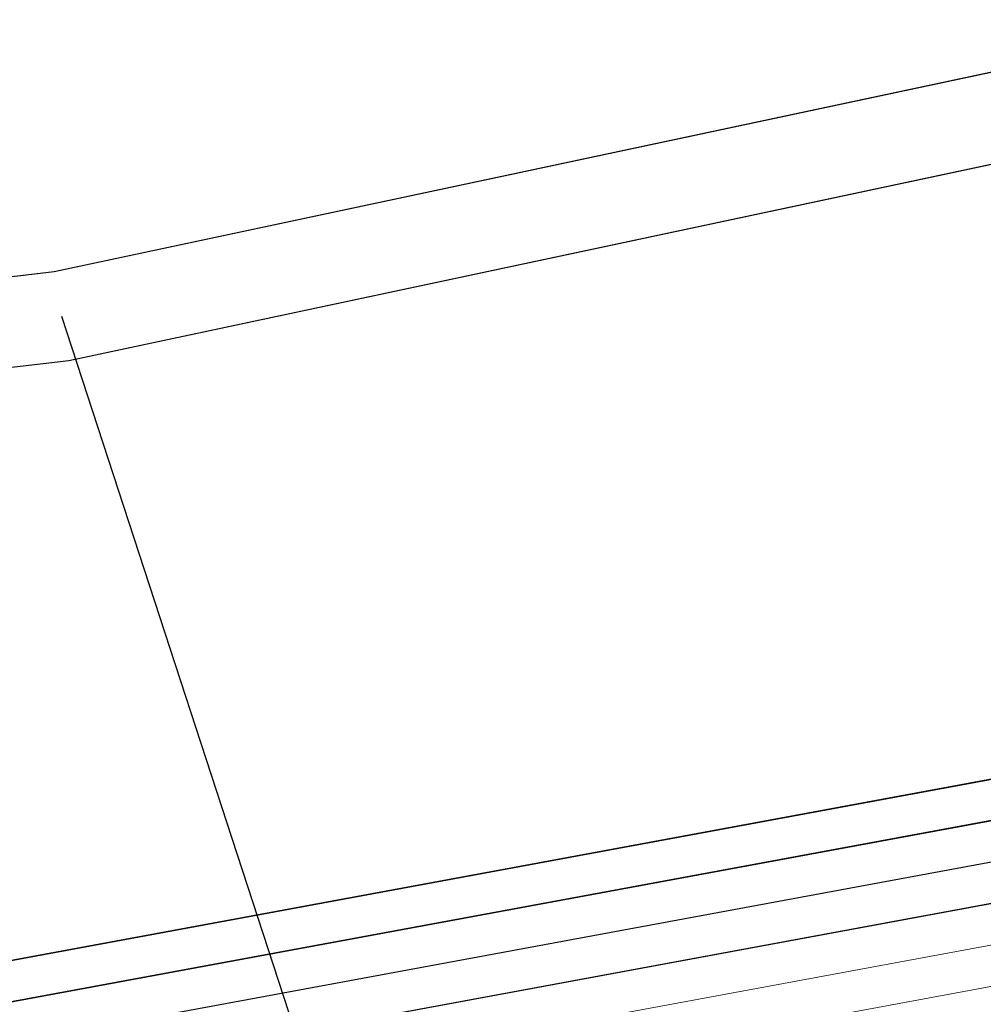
# Model space of a CAD drawing. Header units: metres. Extents: x -502 to 161, y -108 to 174.
# Tile 390 of 656: x -124.9 to -123.72, y -26.91 to -25.7. Entities that reach past the tile are written whole.
import ezdxf

# ---------------------------------------------------------------- set-up
doc = ezdxf.new("R2010")
doc.units = ezdxf.units.M
doc.header["$LTSCALE"] = 0.1
doc.linetypes.add('237', pattern=[93, 75, -18])
for name, color, linetype in [('BRI31-005.05-5p02-Koordinierung Lageplan 4. BA ZOB West 2022-06-15', 7, 'Continuous'), ('BRI31-005.06-5f07-Koordinierung Lageplan 4. BA ZOB Fernbusbahnh', 7, 'Continuous'), ('BRI32-005.02-5f05-Koordinierung Schemaplan 4 BA ZOB Teilbereich', 7, 'Continuous'), ('BRI32-005.03-5f06-Koordinierung Schemaplan 4 BA ZOB Teilbereich 2 Ost - Bahnhofsallee 2023-01-21', 7, 'Continuous')]:
    doc.layers.add(name, color=color, linetype=linetype)
doc.styles.add('Arial', font='arial.ttf')

msp = doc.modelspace()

# ---------------------------------------------------------------- linework, layer by layer
at = {"layer": 'BRI31-005.05-5p02-Koordinierung Lageplan 4. BA ZOB West 2022-06-15', "color": 6, "linetype": 'Continuous', "lineweight": 25, "true_color": 0xff00ff, "transparency": 33554687, "flags": 128}
for points in [[(-12.8197, -7.1584), (-13.0948, -7.1684), (-17.6753, -7.3484), (-25.0233, -7.7685), (-29.4119, -8.0888), (-36.588, -9.7298), (-36.8022, -9.7791), (-48.761, -11.229), (-54.8582, -12.3594), (-60.5568, -13.5195), (-72.2392, -15.9794), (-83.9386, -18.0493), (-95.7552, -20.2994), (-107.5641, -22.6294), (-119.3715, -24.8394), (-124.8625, -26.009), (-126.093, -26.1489), (-127.2478, -26.3291), (-138.8097, -28.3993), (-150.5411, -30.6494), (-156.6329, -31.8278), (-162.3974, -31.1788), (-174.3003, -29.339)], [(-174.3171, -29.4477), (-162.412, -31.2879), (-156.6285, -31.939), (-150.5203, -30.7574), (-138.7897, -28.5075), (-127.2296, -26.4376), (-126.0783, -26.2579), (-124.8448, -26.1177), (-119.3499, -24.9473), (-107.5433, -22.7374), (-95.7342, -20.4074), (-83.9188, -18.1575), (-72.2182, -16.0874), (-60.5345, -13.6272), (-54.8372, -12.4674), (-48.7444, -11.3378), (-36.7832, -9.8876), (-36.5634, -9.837), (-29.3955, -8.1979), (-25.0161, -7.8783), (-17.67, -7.4583), (-13.0906, -7.2783), (-12.8157, -7.2683)], [(-124.8537, -26.0634), (-124.2337, -27.9634), (-124.0247, -29.1034), (-123.6647, -29.6734), (-123.2527, -31.3134), (-123.0157, -32.5374), (-122.9207, -33.0284)]]:
    msp.add_lwpolyline(points, dxfattribs=at)
at = {"layer": 'BRI31-005.05-5p02-Koordinierung Lageplan 4. BA ZOB West 2022-06-15', "color": 190, "linetype": 'Continuous', "lineweight": 35, "true_color": 0x7f00ff, "transparency": 33554687, "flags": 128}
for points in [[(-55.7007, -13.3634), (-59.4327, -13.9934), (-61.4087, -14.3464), (-62.2647, -14.4984), (-62.6667, -14.5974), (-62.8907, -14.7334), (-63.5967, -15.2334), (-64.4177, -15.8004), (-64.8657, -15.8864), (-69.7037, -16.7484), (-75.4637, -17.6884), (-81.7337, -18.6534), (-88.9077, -20.0034), (-93.6827, -20.7334), (-98.9647, -21.6334), (-104.5957, -22.9234), (-121.8907, -26.2934), (-126.8117, -27.2034), (-150.4477, -31.7134), (-157.1307, -33.0134), (-162.7687, -32.1234), (-174.7807, -30.4434), (-178.1477, -29.6134), (-179.1357, -29.4334)], [(-93.6747, -20.7824), (-98.9547, -21.6824), (-104.5847, -22.9724), (-121.8807, -26.3424), (-126.8027, -27.2524), (-150.4387, -31.7624), (-150.7407, -31.8214), (-157.1297, -33.0644), (-162.7757, -32.1724), (-174.7877, -30.4934), (-178.1567, -29.6624), (-179.1357, -29.4844)]]:
    msp.add_lwpolyline(points, dxfattribs=at)
at = {"layer": 'BRI31-005.05-5p02-Koordinierung Lageplan 4. BA ZOB West 2022-06-15', "color": 250, "linetype": 'Continuous', "lineweight": 25, "true_color": 0x333333, "transparency": 33554687, "flags": 128}
for points in [[(-93.6667, -20.8314), (-98.9447, -21.7314), (-104.5737, -23.0214), (-121.8707, -26.3914), (-126.7937, -27.3014), (-150.4297, -31.8114), (-150.7307, -31.8704), (-157.1287, -33.1154), (-162.7827, -32.2214), (-174.7947, -30.5434), (-178.1657, -29.7114), (-179.1357, -29.5354)], [(-93.6587, -20.8804), (-98.9347, -21.7804), (-104.5627, -23.0704), (-121.8607, -26.4404), (-126.7847, -27.3504), (-150.4207, -31.8604), (-150.7207, -31.9194), (-157.1277, -33.1664), (-162.7897, -32.2704), (-174.8017, -30.5934), (-178.1747, -29.7604), (-179.1357, -29.5864)]]:
    msp.add_lwpolyline(points, dxfattribs=at)
at = {"layer": 'BRI31-005.05-5p02-Koordinierung Lageplan 4. BA ZOB West 2022-06-15', "color": 116, "linetype": 'Continuous', "lineweight": 13, "true_color": 0x007f3f, "transparency": 33554687, "flags": 128}
for points in [[(-150.4307, -31.8114), (-126.7937, -27.3014), (-121.8697, -26.3914), (-104.5727, -23.0214), (-98.8977, -21.7234), (-93.6667, -20.8304)], [(-150.4217, -31.8604), (-126.7847, -27.3504), (-121.8597, -26.4404), (-104.5617, -23.0704), (-98.9347, -21.7804), (-93.6587, -20.8794)]]:
    msp.add_lwpolyline(points, dxfattribs=at)
at = {"layer": 'BRI31-005.05-5p02-Koordinierung Lageplan 4. BA ZOB West 2022-06-15', "color": 251, "linetype": 'Continuous', "lineweight": 13, "true_color": 0x5b5b5b, "transparency": 33554687, "flags": 128}
for points in [[(-93.6507, -20.9294), (-98.8777, -21.8214), (-104.5517, -23.1194), (-121.8507, -26.4894), (-126.7757, -27.3994), (-150.4117, -31.9094), (-150.7107, -31.9684), (-157.1267, -33.2174), (-162.7967, -32.3194), (-174.8087, -30.6434), (-176.5547, -29.7624), (-176.4667, -28.8414), (-176.3907, -28.5144)], [(-93.6427, -20.9784), (-98.9147, -21.8784), (-104.5407, -23.1684), (-121.8407, -26.5384), (-126.7667, -27.4484), (-150.4027, -31.9584), (-150.7007, -32.0174), (-157.1257, -33.2684), (-162.8037, -32.3684), (-174.8157, -30.6934), (-176.6607, -29.8214), (-176.5657, -28.8254), (-176.4877, -28.4914)]]:
    msp.add_lwpolyline(points, dxfattribs=at)
at = {"layer": 'BRI31-005.05-5p02-Koordinierung Lageplan 4. BA ZOB West 2022-06-15', "color": 7, "linetype": '237', "lineweight": 35, "transparency": 33554687, "flags": 128}
msp.add_lwpolyline([(-122.7149, -24.4634, 0.086894), (-124.3282, -25.0738), (-124.3282, -25.0738, -0.086894), (-126.0865, -25.7393), (-126.0865, -25.7393)], format="xyb", dxfattribs=at)
at = {"layer": 'BRI31-005.06-5f07-Koordinierung Lageplan 4. BA ZOB Fernbusbahnh', "color": 190, "linetype": 'Continuous', "lineweight": 30, "true_color": 0x7f00ff, "transparency": 33554687, "flags": 128}
for points in [[(-55.7007, -13.3634), (-59.4327, -13.9934), (-61.4087, -14.3464), (-62.2647, -14.4984), (-62.6667, -14.5974), (-62.8907, -14.7334), (-63.5967, -15.2334), (-64.4177, -15.8004), (-64.8657, -15.8864), (-69.7037, -16.7484), (-75.4637, -17.6884), (-81.7337, -18.6534), (-88.9077, -20.0034), (-93.6827, -20.7334), (-98.9647, -21.6334), (-104.5957, -22.9234), (-121.8907, -26.2934), (-126.8117, -27.2034), (-150.4477, -31.7134), (-157.1307, -33.0134), (-162.7687, -32.1234), (-174.7807, -30.4434), (-178.1477, -29.6134), (-179.1357, -29.4334)], [(-93.6747, -20.7824), (-98.9547, -21.6824), (-104.5847, -22.9724), (-121.8807, -26.3424), (-126.8027, -27.2524), (-150.4387, -31.7624), (-150.7407, -31.8214), (-157.1297, -33.0644), (-162.7757, -32.1724), (-174.7877, -30.4934), (-178.1567, -29.6624), (-179.1357, -29.4844)]]:
    msp.add_lwpolyline(points, dxfattribs=at)
at = {"layer": 'BRI31-005.06-5f07-Koordinierung Lageplan 4. BA ZOB Fernbusbahnh', "color": 250, "linetype": 'Continuous', "lineweight": 20, "true_color": 0x333333, "transparency": 33554687, "flags": 128}
for points in [[(-93.6667, -20.8314), (-98.9447, -21.7314), (-104.5737, -23.0214), (-121.8707, -26.3914), (-126.7937, -27.3014), (-150.4297, -31.8114), (-150.7307, -31.8704), (-157.1287, -33.1154), (-162.7827, -32.2214), (-174.7947, -30.5434), (-178.1657, -29.7114), (-179.1357, -29.5354)], [(-93.6587, -20.8804), (-98.9347, -21.7804), (-104.5627, -23.0704), (-121.8607, -26.4404), (-126.7847, -27.3504), (-150.4207, -31.8604), (-150.7207, -31.9194), (-157.1277, -33.1664), (-162.7897, -32.2704), (-174.8017, -30.5934), (-178.1747, -29.7604), (-179.1357, -29.5864)]]:
    msp.add_lwpolyline(points, dxfattribs=at)
at = {"layer": 'BRI32-005.02-5f05-Koordinierung Schemaplan 4 BA ZOB Teilbereich', "color": 6, "linetype": 'Continuous', "lineweight": 25, "true_color": 0xff00ff, "transparency": 33554687, "flags": 128}
for points in [[(-12.8197, -7.1584), (-13.0948, -7.1684), (-17.6753, -7.3484), (-25.0233, -7.7685), (-29.4119, -8.0888), (-36.588, -9.7298), (-36.8022, -9.7791), (-48.761, -11.229), (-54.8582, -12.3594), (-60.5568, -13.5195), (-72.2392, -15.9794), (-83.9386, -18.0493), (-95.7552, -20.2994), (-107.5641, -22.6294), (-119.3715, -24.8394), (-124.8625, -26.009), (-126.093, -26.1489), (-127.2478, -26.3291), (-138.8097, -28.3993), (-150.5411, -30.6494), (-156.6329, -31.8278), (-162.3974, -31.1788), (-174.3003, -29.339)], [(-174.3171, -29.4477), (-162.412, -31.2879), (-156.6285, -31.939), (-150.5203, -30.7574), (-138.7897, -28.5075), (-127.2296, -26.4376), (-126.0783, -26.2579), (-124.8448, -26.1177), (-119.3499, -24.9473), (-107.5433, -22.7374), (-95.7342, -20.4074), (-83.9188, -18.1575), (-72.2182, -16.0874), (-60.5345, -13.6272), (-54.8372, -12.4674), (-48.7444, -11.3378), (-36.7832, -9.8876), (-36.5634, -9.837), (-29.3955, -8.1979), (-25.0161, -7.8783), (-17.67, -7.4583), (-13.0906, -7.2783), (-12.8157, -7.2683)]]:
    msp.add_lwpolyline(points, dxfattribs=at)
at = {"layer": 'BRI32-005.02-5f05-Koordinierung Schemaplan 4 BA ZOB Teilbereich', "color": 190, "linetype": 'Continuous', "lineweight": 35, "true_color": 0x7f00ff, "transparency": 33554687, "flags": 128}
for points in [[(-55.7007, -13.3634), (-59.4327, -13.9934), (-61.4087, -14.3464), (-62.2647, -14.4984), (-62.6667, -14.5974), (-62.8907, -14.7334), (-63.5967, -15.2334), (-64.4177, -15.8004), (-64.8657, -15.8864), (-69.7037, -16.7484), (-75.4637, -17.6884), (-81.7337, -18.6534), (-88.9077, -20.0034), (-93.6827, -20.7334), (-98.9647, -21.6334), (-104.5957, -22.9234), (-121.8907, -26.2934), (-126.8117, -27.2034), (-150.4477, -31.7134), (-157.1307, -33.0134), (-162.7687, -32.1234), (-174.7807, -30.4434), (-178.1477, -29.6134), (-179.1357, -29.4334)], [(-93.6747, -20.7824), (-98.9547, -21.6824), (-104.5847, -22.9724), (-121.8807, -26.3424), (-126.8027, -27.2524), (-150.4387, -31.7624), (-150.7407, -31.8214), (-157.1297, -33.0644), (-162.7757, -32.1724), (-174.7877, -30.4934), (-178.1567, -29.6624), (-179.1357, -29.4844)]]:
    msp.add_lwpolyline(points, dxfattribs=at)
at = {"layer": 'BRI32-005.02-5f05-Koordinierung Schemaplan 4 BA ZOB Teilbereich', "color": 250, "linetype": 'Continuous', "lineweight": 25, "true_color": 0x333333, "transparency": 33554687, "flags": 128}
for points in [[(-93.6667, -20.8314), (-98.9447, -21.7314), (-104.5737, -23.0214), (-121.8707, -26.3914), (-126.7937, -27.3014), (-150.4297, -31.8114), (-150.7307, -31.8704), (-157.1287, -33.1154), (-162.7827, -32.2214), (-174.7947, -30.5434), (-178.1657, -29.7114), (-179.1357, -29.5354)], [(-93.6587, -20.8804), (-98.9347, -21.7804), (-104.5627, -23.0704), (-121.8607, -26.4404), (-126.7847, -27.3504), (-150.4207, -31.8604), (-150.7207, -31.9194), (-157.1277, -33.1664), (-162.7897, -32.2704), (-174.8017, -30.5934), (-178.1747, -29.7604), (-179.1357, -29.5864)]]:
    msp.add_lwpolyline(points, dxfattribs=at)
at = {"layer": 'BRI32-005.02-5f05-Koordinierung Schemaplan 4 BA ZOB Teilbereich', "color": 116, "linetype": 'Continuous', "lineweight": 13, "true_color": 0x007f3f, "transparency": 33554687, "flags": 128}
for points in [[(-150.4307, -31.8114), (-126.7937, -27.3014), (-121.8697, -26.3914), (-104.5727, -23.0214), (-98.8977, -21.7234), (-93.6667, -20.8304)], [(-150.4217, -31.8604), (-126.7847, -27.3504), (-121.8597, -26.4404), (-104.5617, -23.0704), (-98.9347, -21.7804), (-93.6587, -20.8794)]]:
    msp.add_lwpolyline(points, dxfattribs=at)
at = {"layer": 'BRI32-005.02-5f05-Koordinierung Schemaplan 4 BA ZOB Teilbereich', "color": 251, "linetype": 'Continuous', "lineweight": 13, "true_color": 0x5b5b5b, "transparency": 33554687, "flags": 128}
for points in [[(-93.6507, -20.9294), (-98.8777, -21.8214), (-104.5517, -23.1194), (-121.8507, -26.4894), (-126.7757, -27.3994), (-150.4117, -31.9094), (-150.7107, -31.9684), (-157.1267, -33.2174), (-162.7967, -32.3194), (-174.8087, -30.6434), (-176.5547, -29.7624), (-176.4667, -28.8414), (-176.3907, -28.5144)], [(-93.6427, -20.9784), (-98.9147, -21.8784), (-104.5407, -23.1684), (-121.8407, -26.5384), (-126.7667, -27.4484), (-150.4027, -31.9584), (-150.7007, -32.0174), (-157.1257, -33.2684), (-162.8037, -32.3684), (-174.8157, -30.6934), (-176.6607, -29.8214), (-176.5657, -28.8254), (-176.4877, -28.4914)]]:
    msp.add_lwpolyline(points, dxfattribs=at)
at = {"layer": 'BRI32-005.03-5f06-Koordinierung Schemaplan 4 BA ZOB Teilbereich 2 Ost - Bahnhofsallee 2023-01-21', "color": 6, "linetype": 'Continuous', "lineweight": 20, "true_color": 0xff00ff, "transparency": 33554687, "flags": 128}
for points in [[(-12.8197, -7.1584), (-13.0948, -7.1684), (-17.6753, -7.3484), (-25.0233, -7.7685), (-29.4119, -8.0888), (-36.588, -9.7298), (-36.8022, -9.7791), (-48.761, -11.229), (-54.8582, -12.3594), (-60.5568, -13.5195), (-72.2392, -15.9794), (-83.9386, -18.0493), (-95.7552, -20.2994), (-107.5641, -22.6294), (-119.3715, -24.8394), (-124.8625, -26.009), (-126.093, -26.1489), (-127.2478, -26.3291), (-138.8097, -28.3993), (-150.5411, -30.6494), (-156.6329, -31.8278), (-162.3974, -31.1788), (-174.3003, -29.339)], [(-174.3171, -29.4477), (-162.412, -31.2879), (-156.6285, -31.939), (-150.5203, -30.7574), (-138.7897, -28.5075), (-127.2296, -26.4376), (-126.0783, -26.2579), (-124.8448, -26.1177), (-119.3499, -24.9473), (-107.5433, -22.7374), (-95.7342, -20.4074), (-83.9188, -18.1575), (-72.2182, -16.0874), (-60.5345, -13.6272), (-54.8372, -12.4674), (-48.7444, -11.3378), (-36.7832, -9.8876), (-36.5634, -9.837), (-29.3955, -8.1979), (-25.0161, -7.8783), (-17.67, -7.4583), (-13.0906, -7.2783), (-12.8157, -7.2683)]]:
    msp.add_lwpolyline(points, dxfattribs=at)
at = {"layer": 'BRI32-005.03-5f06-Koordinierung Schemaplan 4 BA ZOB Teilbereich 2 Ost - Bahnhofsallee 2023-01-21', "color": 190, "linetype": 'Continuous', "lineweight": 30, "true_color": 0x7f00ff, "transparency": 33554687, "flags": 128}
for points in [[(-55.7007, -13.3634), (-59.4327, -13.9934), (-61.4087, -14.3464), (-62.2647, -14.4984), (-62.6667, -14.5974), (-62.8907, -14.7334), (-63.5967, -15.2334), (-64.4177, -15.8004), (-64.8657, -15.8864), (-69.7037, -16.7484), (-75.4637, -17.6884), (-81.7337, -18.6534), (-88.9077, -20.0034), (-93.6827, -20.7334), (-98.9647, -21.6334), (-104.5957, -22.9234), (-121.8907, -26.2934), (-126.8117, -27.2034), (-150.4477, -31.7134), (-157.1307, -33.0134), (-162.7687, -32.1234), (-174.7807, -30.4434), (-178.1477, -29.6134), (-179.1357, -29.4334)], [(-93.6747, -20.7824), (-98.9547, -21.6824), (-104.5847, -22.9724), (-121.8807, -26.3424), (-126.8027, -27.2524), (-150.4387, -31.7624), (-150.7407, -31.8214), (-157.1297, -33.0644), (-162.7757, -32.1724), (-174.7877, -30.4934), (-178.1567, -29.6624), (-179.1357, -29.4844)]]:
    msp.add_lwpolyline(points, dxfattribs=at)
at = {"layer": 'BRI32-005.03-5f06-Koordinierung Schemaplan 4 BA ZOB Teilbereich 2 Ost - Bahnhofsallee 2023-01-21', "color": 250, "linetype": 'Continuous', "lineweight": 20, "true_color": 0x333333, "transparency": 33554687, "flags": 128}
for points in [[(-93.6667, -20.8314), (-98.9447, -21.7314), (-104.5737, -23.0214), (-121.8707, -26.3914), (-126.7937, -27.3014), (-150.4297, -31.8114), (-150.7307, -31.8704), (-157.1287, -33.1154), (-162.7827, -32.2214), (-174.7947, -30.5434), (-178.1657, -29.7114), (-179.1357, -29.5354)], [(-93.6587, -20.8804), (-98.9347, -21.7804), (-104.5627, -23.0704), (-121.8607, -26.4404), (-126.7847, -27.3504), (-150.4207, -31.8604), (-150.7207, -31.9194), (-157.1277, -33.1664), (-162.7897, -32.2704), (-174.8017, -30.5934), (-178.1747, -29.7604), (-179.1357, -29.5864)]]:
    msp.add_lwpolyline(points, dxfattribs=at)
at = {"layer": 'BRI32-005.03-5f06-Koordinierung Schemaplan 4 BA ZOB Teilbereich 2 Ost - Bahnhofsallee 2023-01-21', "color": 116, "linetype": 'Continuous', "lineweight": 9, "true_color": 0x007f3f, "transparency": 33554687, "flags": 128}
for points in [[(-150.4307, -31.8114), (-126.7937, -27.3014), (-121.8697, -26.3914), (-104.5727, -23.0214), (-98.8977, -21.7234), (-93.6667, -20.8304)], [(-150.4217, -31.8604), (-126.7847, -27.3504), (-121.8597, -26.4404), (-104.5617, -23.0704), (-98.9347, -21.7804), (-93.6587, -20.8794)]]:
    msp.add_lwpolyline(points, dxfattribs=at)
at = {"layer": 'BRI32-005.03-5f06-Koordinierung Schemaplan 4 BA ZOB Teilbereich 2 Ost - Bahnhofsallee 2023-01-21', "color": 251, "linetype": 'Continuous', "lineweight": 9, "true_color": 0x5b5b5b, "transparency": 33554687, "flags": 128}
for points in [[(-93.6507, -20.9294), (-98.8777, -21.8214), (-104.5517, -23.1194), (-121.8507, -26.4894), (-126.7757, -27.3994), (-150.4117, -31.9094), (-150.7107, -31.9684), (-157.1267, -33.2174), (-162.7967, -32.3194), (-174.8087, -30.6434), (-176.5547, -29.7624), (-176.4667, -28.8414), (-176.3907, -28.5144)], [(-93.6427, -20.9784), (-98.9147, -21.8784), (-104.5407, -23.1684), (-121.8407, -26.5384), (-126.7667, -27.4484), (-150.4027, -31.9584), (-150.7007, -32.0174), (-157.1257, -33.2684), (-162.8037, -32.3684), (-174.8157, -30.6934), (-176.6607, -29.8214), (-176.5657, -28.8254), (-176.4877, -28.4914)]]:
    msp.add_lwpolyline(points, dxfattribs=at)

# ---------------------------------------------------------------- texts
at = {"layer": 'BRI31-005.05-5p02-Koordinierung Lageplan 4. BA ZOB West 2022-06-15', "color": 7, "transparency": 33554687, "insert": (-123.8417, -22.7412), "char_height": 0.24, "attachment_point": 1, "rotation": 280.4656, "line_spacing_factor": 0.25, "style": 'Arial'}
msp.add_mtext('für TK-Anschluss Telefon', dxfattribs=at)

doc.saveas('drawing.dxf')
